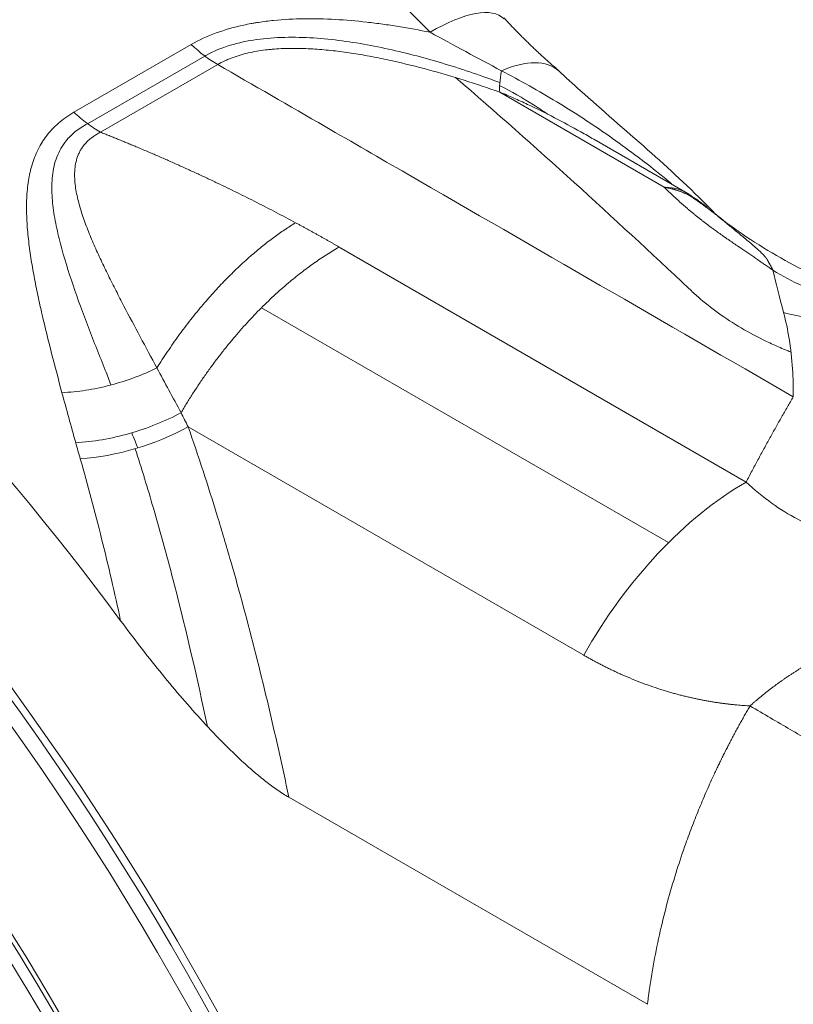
# Model space of a CAD drawing. Header units: millimetres. Extents: x 51337 to 61814, y -21781 to -12277.
# Tile 368 of 378: x 61742.5 to 61746.13, y -21425.54 to -21420.92. Entities that reach past the tile are written whole.
import ezdxf

# ---------------------------------------------------------------- set-up
doc = ezdxf.new("R2010")
doc.units = ezdxf.units.MM
doc.header["$LTSCALE"] = 0.3175
doc.layers.add('1轮廓实线层', color=7, linetype='Continuous', lineweight=18)

# ---------------------------------------------------------------- blocks, each defined once
blk = doc.blocks.new('MR12-2010-Z')
at = {"layer": '1轮廓实线层'}
for p, q in [((64073.8909, -21455.1362), (64074.4409, -21454.8186)), ((64074.5051, -21454.8723), (64073.955, -21455.1899)), ((64074.5658, -21454.9123), (64074.0157, -21455.2299)), ((64076.6608, -21455.4876), (64075.8887, -21455.0418)), ((64076.768, -21455.5157), (64076.3306, -21455.2632)), ((64075.1353, -21455.7687), (64077.0449, -21456.8712)), ((64076.6809, -21457.1557), (64074.7714, -21456.0532)), ((64074.4267, -21456.6121), (64076.283, -21457.6838)), ((64074.8995, -21458.3506), (64076.5817, -21459.3218))]:
    blk.add_line(p, q, dxfattribs=at)
for centre, major_axis, ratio, start_param, end_param in [((64073.5453, -21459.5896), (3.9375, -6.82), 0.57735, 1.98556, 3.136282), ((64075.3702, -21455.2207), (0.5371, 0.5235), 0.329027, 0.000369, 0.912978), ((64074.5658, -21454.4224), (-0.3, 0.5196), 0.577345, 2.057601, 2.356191), ((64075.6649, -21455.5009), (0.4976, 0.5611), 0.408169, 6.279228, 6.986459), ((64076.0815, -21454.4941), (0.1824, 0.5716), 0.113219, 2.505305, 2.88534), ((64070.9997, -21461.0593), (-3.9375, 6.82), 0.57735, 4.905121, 5.313255), ((64076.468, -21456.0353), (0.3, 0.5196), 0.57735, 6.188574, 6.596722), ((64070.2573, -21461.4879), (4.125, -7.1447), 0.57735, 1.029185, 2.165384), ((64070.1955, -21461.5236), (-4.125, 7.1447), 0.57735, 4.170778, 5.306976), ((64070.3634, -21461.4267), (-4.05, 7.0148), 0.57735, 4.170778, 5.306976), ((64069.438, -21461.9609), (-4.35, 7.5344), 0.57735, 4.167846, 5.308353), ((64069.5591, -21461.891), (4.275, -7.4045), 0.57735, 1.023327, 2.170176), ((64069.2409, -21462.0748), (4.35, -7.5344), 0.57735, 1.006169, 2.182433), ((64069.727, -21461.7941), (4.125, -7.1447), 0.57735, 1.096305, 2.045321), ((64074.122, -21456.4473), (-0.5717, -0.1822), 0.453995, 1.07126, 1.982951), ((64077.0449, -21458.0959), (0.75, 1.299), 0.57735, 0.785398, 1.586867)]:
    blk.add_ellipse(centre, major_axis=major_axis, ratio=ratio, start_param=start_param, end_param=end_param, dxfattribs=at)
for points, degree, knots in [([(64074.4409, -21454.8186), (64074.4776, -21454.7974), (64074.5167, -21454.7794), (64074.5993, -21454.7491), (64074.6427, -21454.7368), (64074.6993, -21454.7247), (64074.7108, -21454.7224), (64074.7282, -21454.7193), (64074.734, -21454.7182), (64074.7456, -21454.7163), (64074.7748, -21454.7116), (64074.8043, -21454.7079), (64074.8753, -21454.7008), (64074.9232, -21454.6983), (64075.0198, -21454.697), (64075.0685, -21454.6982), (64075.1664, -21454.7036), (64075.2157, -21454.7079), (64075.2775, -21454.7148), (64075.2899, -21454.7163), (64075.3147, -21454.7194), (64075.3272, -21454.721), (64075.3644, -21454.7261), (64075.3892, -21454.7298), (64075.4635, -21454.7417), (64075.513, -21454.7508), (64075.5623, -21454.7608)], 3, [0, 0, 0, 0, 0.125, 0.125, 0.25, 0.25, 0.28125, 0.28125, 0.296875, 0.296875, 0.3125, 0.375, 0.375, 0.5, 0.5, 0.625, 0.625, 0.75, 0.75, 0.78125, 0.78125, 0.8125, 0.8125, 0.875, 0.875, 1, 1, 1, 1]), ([(64075.8893, -21454.9972), (64075.8642, -21454.9878), (64075.839, -21454.9786), (64075.7264, -21454.9388), (64075.6381, -21454.9105), (64075.4612, -21454.8611), (64075.3725, -21454.8398), (64075.1942, -21454.8061), (64075.1048, -21454.7936), (64074.9252, -21454.782), (64074.8339, -21454.7831), (64074.7057, -21454.8011), (64074.6639, -21454.8099), (64074.5844, -21454.8342), (64074.5474, -21454.8493), (64074.5106, -21454.8692), (64074.5079, -21454.8708), (64074.5051, -21454.8723)], 3, [0, 0, 0, 0, 0.054333, 0.054333, 0.241928, 0.241928, 0.429522, 0.429522, 0.617116, 0.617116, 0.804711, 0.804711, 0.898508, 0.898508, 0.992305, 0.992305, 1, 1, 1, 1]), ([(64075.8963, -21454.9416), (64075.8407, -21454.9117), (64075.785, -21454.8818), (64075.6735, -21454.8217), (64075.6178, -21454.7915), (64075.5623, -21454.7608)], 3, [0, 0, 0, 0, 0.5, 0.5, 1, 1, 1, 1]), ([(64075.8887, -21455.0418), (64075.8335, -21455.0224), (64075.7781, -21455.0039), (64075.6668, -21454.9689), (64075.6109, -21454.9525), (64075.4984, -21454.9219), (64075.4418, -21454.9078), (64075.3706, -21454.892), (64075.3563, -21454.8889), (64075.3278, -21454.883), (64075.3135, -21454.8801), (64075.2707, -21454.8718), (64075.2421, -21454.8668), (64075.1851, -21454.8576), (64075.1566, -21454.8536), (64075.0997, -21454.8466), (64075.0713, -21454.8437), (64075.0146, -21454.8392), (64074.9863, -21454.8376), (64074.9297, -21454.8361), (64074.9015, -21454.8362), (64074.8594, -21454.8378), (64074.8453, -21454.8386), (64074.8243, -21454.8403), (64074.8173, -21454.8409), (64074.8033, -21454.8423), (64074.7964, -21454.8431), (64074.7618, -21454.8473), (64074.735, -21454.8519), (64074.6829, -21454.8639), (64074.6578, -21454.8714), (64074.6277, -21454.8827), (64074.6217, -21454.8851), (64074.61, -21454.89), (64074.5927, -21454.8977), (64074.5763, -21454.9063), (64074.5658, -21454.9123)], 3, [0, 0, 0, 0, 0.125, 0.125, 0.25, 0.25, 0.375, 0.375, 0.40625, 0.40625, 0.4375, 0.4375, 0.5, 0.5, 0.5625, 0.5625, 0.625, 0.625, 0.6875, 0.6875, 0.75, 0.75, 0.78125, 0.78125, 0.796875, 0.796875, 0.8125, 0.8125, 0.875, 0.875, 0.9375, 0.9375, 0.953125, 0.953125, 0.96875, 1, 1, 1, 1]), ([(64077.2553, -21456.2619), (64077.2492, -21456.2595), (64077.2432, -21456.257), (64077.2262, -21456.2499), (64077.2152, -21456.2453), (64077.1827, -21456.231), (64077.1615, -21456.2213), (64077.0578, -21456.1714), (64076.9824, -21456.1273), (64076.8813, -21456.0546), (64076.8495, -21456.0292), (64076.8047, -21455.9898), (64076.7905, -21455.9764), (64076.4208, -21455.6299), (64076.0605, -21455.2986), (64075.6819, -21454.9739)], 3, [0, 0, 0, 0, 0.008094, 0.008094, 0.022937, 0.022937, 0.052624, 0.052624, 0.171371, 0.171371, 0.230745, 0.230745, 0.260432, 0.260432, 1, 1, 1, 1]), ([(64076.6952, -21455.4716), (64076.6767, -21455.4563), (64076.6199, -21455.4098), (64076.5621, -21455.3649), (64076.4834, -21455.3059), (64076.4436, -21455.277), (64076.3631, -21455.2206), (64076.3224, -21455.193), (64076.2399, -21455.1391), (64076.1982, -21455.1129), (64076.1138, -21455.0616), (64076.0711, -21455.0367), (64075.9846, -21454.9881), (64075.9407, -21454.9645), (64075.8963, -21454.9416)], 3, [0, 0, 0, 0, 0.07518, 0.229317, 0.229317, 0.383453, 0.383453, 0.53759, 0.53759, 0.691727, 0.691727, 0.845863, 0.845863, 1, 1, 1, 1]), ([(64076.9031, -21455.6163), (64076.8944, -21455.6072), (64076.7901, -21455.4991), (64076.5757, -21455.3025), (64076.3346, -21455.0972), (64076.198, -21454.9718), (64076.164, -21454.9405)], 3, [0, 0, 0, 0, 0.036328, 0.433488, 0.858682, 1, 1, 1, 1]), ([(64076.1158, -21455.1466), (64076.093, -21455.131), (64076.0699, -21455.1158), (64075.9957, -21455.069), (64075.9432, -21455.0388), (64075.8893, -21455.0114), (64075.8888, -21455.0111), (64075.8884, -21455.0109)], 3, [0, 0, 0, 0, 0.314634, 0.314634, 0.994458, 0.994458, 1, 1, 1, 1]), ([(64076.3307, -21455.2632), (64076.3102, -21455.2514), (64076.2896, -21455.2397), (64076.2282, -21455.2054), (64076.187, -21455.1833), (64076.1037, -21455.1402), (64076.0616, -21455.1193), (64075.9976, -21455.0892), (64075.9761, -21455.0794), (64075.9327, -21455.0602), (64075.9108, -21455.0509), (64075.8887, -21455.0418)], 3, [0, 0, 0, 0, 0.144598, 0.144598, 0.429732, 0.429732, 0.714866, 0.714866, 0.857433, 0.857433, 1, 1, 1, 1]), ([(64073.8348, -21456.452), (64073.8181, -21456.3901), (64073.8018, -21456.3286), (64073.7706, -21456.2066), (64073.7556, -21456.1462), (64073.7349, -21456.0562), (64073.7282, -21456.0263), (64073.7156, -21455.9668), (64073.7097, -21455.9372), (64073.6986, -21455.8781), (64073.6936, -21455.8487), (64073.6845, -21455.7901), (64073.6806, -21455.761), (64073.6742, -21455.7028), (64073.6717, -21455.674), (64073.6687, -21455.6168), (64073.6681, -21455.5886), (64073.6694, -21455.5326), (64073.6713, -21455.505), (64073.6765, -21455.464), (64073.6786, -21455.4504), (64073.6825, -21455.4302), (64073.6839, -21455.4235), (64073.687, -21455.4101), (64073.6887, -21455.4035), (64073.6976, -21455.3704), (64073.7067, -21455.3448), (64073.724, -21455.3079), (64073.7304, -21455.2958), (64073.741, -21455.2781), (64073.7465, -21455.2694), (64073.7524, -21455.2608), (64073.7564, -21455.2551), (64073.7585, -21455.2523), (64073.7774, -21455.2271), (64073.7966, -21455.2065), (64073.84, -21455.1687), (64073.8642, -21455.1516), (64073.8909, -21455.1362)], 3, [0, 0, 0, 0, 0.125, 0.125, 0.25, 0.25, 0.3125, 0.3125, 0.375, 0.375, 0.4375, 0.4375, 0.5, 0.5, 0.5625, 0.5625, 0.625, 0.625, 0.6875, 0.6875, 0.71875, 0.71875, 0.734375, 0.734375, 0.75, 0.75, 0.8125, 0.8125, 0.84375, 0.84375, 0.859375, 0.867187, 0.867187, 0.875, 0.875, 0.9375, 0.9375, 1, 1, 1, 1]), ([(64074.0157, -21455.2299), (64073.9946, -21455.2177), (64073.9735, -21455.2037), (64073.9317, -21455.1724), (64073.9111, -21455.155), (64073.8909, -21455.1362)], 3, [0, 0, 0, 0, 0.5, 0.5, 1, 1, 1, 1]), ([(64073.9549, -21455.1898), (64073.9347, -21455.2014), (64073.9149, -21455.2133), (64073.8724, -21455.2473), (64073.8514, -21455.271), (64073.8195, -21455.322), (64073.8082, -21455.3495), (64073.7929, -21455.4078), (64073.789, -21455.438), (64073.7865, -21455.4991), (64073.7879, -21455.5302), (64073.7942, -21455.5932), (64073.7992, -21455.6252), (64073.8118, -21455.6892), (64073.8193, -21455.7213), (64073.8445, -21455.8179), (64073.8648, -21455.8827), (64073.9094, -21456.0136), (64073.9336, -21456.0796), (64073.9718, -21456.1793), (64073.9848, -21456.2127), (64074.0112, -21456.2796), (64074.0249, -21456.3131), (64074.0472, -21456.3698), (64074.056, -21456.3928), (64074.0646, -21456.4159)], 3, [0, 0, 0, 0, 0.052406, 0.052406, 0.127141, 0.127141, 0.201876, 0.201876, 0.27661, 0.27661, 0.351345, 0.351345, 0.42608, 0.42608, 0.500814, 0.500814, 0.650284, 0.650284, 0.799753, 0.799753, 0.874488, 0.874488, 0.949222, 0.949222, 1, 1, 1, 1]), ([(64074.0157, -21455.2299), (64074.0155, -21455.23), (64074.0153, -21455.2301), (64074.0149, -21455.2303), (64074.0143, -21455.2306), (64074.0129, -21455.2313), (64074.0102, -21455.2327), (64074.0048, -21455.2356), (64073.9944, -21455.2416), (64073.9747, -21455.2543), (64073.96, -21455.2668), (64073.9468, -21455.2802), (64073.9427, -21455.2848), (64073.9369, -21455.292), (64073.935, -21455.2945), (64073.9314, -21455.2994), (64073.9279, -21455.3044), (64073.9247, -21455.3096), (64073.9216, -21455.3148), (64073.9201, -21455.3174), (64073.916, -21455.3253), (64073.9135, -21455.3306), (64073.9068, -21455.3468), (64073.9033, -21455.3578), (64073.8981, -21455.3802), (64073.8963, -21455.3916), (64073.8948, -21455.409), (64073.8943, -21455.4177), (64073.8941, -21455.4266), (64073.8941, -21455.4325), (64073.8941, -21455.4354), (64073.8944, -21455.4502), (64073.8953, -21455.4621), (64073.8979, -21455.4858), (64073.8997, -21455.4976), (64073.904, -21455.5213), (64073.9066, -21455.5331), (64073.9151, -21455.5686), (64073.9221, -21455.5924), (64073.9378, -21455.6399), (64073.9465, -21455.6637), (64073.9605, -21455.6995), (64073.9654, -21455.7114), (64073.9753, -21455.7353), (64073.9804, -21455.7472), (64073.996, -21455.7829), (64074.0069, -21455.8068), (64074.0293, -21455.8544), (64074.0408, -21455.8782), (64074.0643, -21455.926), (64074.0763, -21455.9498), (64074.1007, -21455.9977), (64074.1131, -21456.0216), (64074.1506, -21456.0936), (64074.1762, -21456.1417), (64074.228, -21456.2385), (64074.2541, -21456.2871), (64074.2804, -21456.3359)], 3, [0, 0, 0, 0, 0.000488, 0.000488, 0.000977, 0.001953, 0.003906, 0.007812, 0.015625, 0.03125, 0.0625, 0.0625, 0.078125, 0.078125, 0.085938, 0.085938, 0.09375, 0.101563, 0.101563, 0.109375, 0.109375, 0.125, 0.125, 0.15625, 0.15625, 0.1875, 0.1875, 0.203125, 0.210938, 0.210938, 0.21875, 0.21875, 0.25, 0.25, 0.28125, 0.28125, 0.3125, 0.3125, 0.375, 0.375, 0.4375, 0.4375, 0.46875, 0.46875, 0.5, 0.5, 0.5625, 0.5625, 0.625, 0.625, 0.6875, 0.6875, 0.75, 0.75, 0.875, 0.875, 1, 1, 1, 1]), ([(64074.0157, -21455.2299), (64074.0925, -21455.2603), (64074.1686, -21455.292), (64074.563, -21455.4565), (64074.9306, -21455.6545)], 2, [0, 0, 0, 0.157674, 0.157674, 1, 1, 1]), ([(64076.6608, -21455.4876), (64076.6622, -21455.4879), (64076.6648, -21455.4883), (64076.6689, -21455.4891), (64076.673, -21455.4899), (64076.6771, -21455.4908), (64076.6813, -21455.4917), (64076.6855, -21455.4927), (64076.6898, -21455.4937), (64076.6942, -21455.4948), (64076.6986, -21455.4959), (64076.703, -21455.4971), (64076.7075, -21455.4984), (64076.712, -21455.4997), (64076.7165, -21455.5012), (64076.7211, -21455.5026), (64076.7258, -21455.5042), (64076.7304, -21455.5058), (64076.7352, -21455.5075), (64076.7399, -21455.5093), (64076.7447, -21455.5111), (64076.7495, -21455.5131), (64076.7544, -21455.5151), (64076.7592, -21455.5172), (64076.7641, -21455.5194), (64076.7681, -21455.5213), (64076.7713, -21455.5228), (64076.7737, -21455.5239), (64076.7763, -21455.5252), (64076.7791, -21455.5266), (64076.7814, -21455.5278), (64076.7827, -21455.5285), (64076.783, -21455.5286)], 3, [0, 0, 0, 0, 0.030707, 0.06191, 0.093611, 0.125813, 0.158518, 0.191726, 0.225442, 0.259665, 0.294399, 0.329644, 0.365403, 0.401677, 0.438468, 0.475777, 0.513605, 0.551954, 0.590825, 0.630218, 0.670136, 0.710578, 0.751545, 0.793038, 0.835058, 0.877604, 0.896496, 0.917353, 0.94018, 0.964982, 0.991763, 1, 1, 1, 1]), ([(64076.6608, -21455.4876), (64076.6618, -21455.4886), (64076.6639, -21455.4907), (64076.6669, -21455.4938), (64076.6701, -21455.4969), (64076.6732, -21455.5001), (64076.6764, -21455.5032), (64076.6795, -21455.5063), (64076.6828, -21455.5095), (64076.686, -21455.5126), (64076.6893, -21455.5158), (64076.6926, -21455.519), (64076.6959, -21455.5221), (64076.6992, -21455.5253), (64076.7026, -21455.5285), (64076.706, -21455.5317), (64076.7094, -21455.5349), (64076.7129, -21455.5381), (64076.7164, -21455.5413), (64076.7199, -21455.5446), (64076.7234, -21455.5478), (64076.727, -21455.551), (64076.7306, -21455.5542), (64076.7342, -21455.5575), (64076.7378, -21455.5607), (64076.7415, -21455.564), (64076.7452, -21455.5673), (64076.7489, -21455.5705), (64076.7527, -21455.5738), (64076.7564, -21455.5771), (64076.7602, -21455.5803), (64076.764, -21455.5836), (64076.7679, -21455.5869), (64076.7718, -21455.5902), (64076.7757, -21455.5935), (64076.7796, -21455.5968), (64076.7835, -21455.6001), (64076.7875, -21455.6034), (64076.7915, -21455.6067), (64076.7955, -21455.61), (64076.7996, -21455.6133), (64076.8037, -21455.6167), (64076.8078, -21455.62), (64076.8119, -21455.6233), (64076.816, -21455.6266), (64076.8202, -21455.63), (64076.8244, -21455.6333), (64076.8286, -21455.6367), (64076.8329, -21455.64), (64076.8371, -21455.6433), (64076.8414, -21455.6467), (64076.8458, -21455.65), (64076.8501, -21455.6534), (64076.8545, -21455.6567), (64076.8589, -21455.6601), (64076.8633, -21455.6635), (64076.8677, -21455.6668), (64076.8722, -21455.6702), (64076.8767, -21455.6735), (64076.8846, -21455.6794), (64076.8973, -21455.6888), (64076.916, -21455.7023), (64076.9343, -21455.7153), (64076.9517, -21455.7274), (64076.9682, -21455.7389), (64076.988, -21455.7524), (64077.0071, -21455.7654), (64077.0227, -21455.7759), (64077.0337, -21455.7833), (64077.0431, -21455.7895), (64077.0525, -21455.7958), (64077.0618, -21455.8021), (64077.071, -21455.8084), (64077.0802, -21455.8147), (64077.0892, -21455.821), (64077.0974, -21455.8269), (64077.1051, -21455.8324), (64077.1122, -21455.8374), (64077.1194, -21455.8425), (64077.1266, -21455.8475), (64077.1345, -21455.853), (64077.143, -21455.8589), (64077.1507, -21455.8642), (64077.1554, -21455.8674), (64077.157, -21455.8685), (64077.1572, -21455.8686), (64077.1576, -21455.8688), (64077.1582, -21455.8693), (64077.1596, -21455.8702), (64077.1608, -21455.871), (64077.1616, -21455.8715), (64077.1616, -21455.8716), (64077.1617, -21455.8716), (64077.1617, -21455.8716), (64077.1619, -21455.8718), (64077.1622, -21455.872), (64077.1629, -21455.8724), (64077.164, -21455.8731), (64077.1652, -21455.8739), (64077.1664, -21455.8748), (64077.1675, -21455.8755), (64077.1685, -21455.8762), (64077.1692, -21455.8767), (64077.1697, -21455.877), (64077.17, -21455.8772), (64077.1703, -21455.8774), (64077.1704, -21455.8775), (64077.1705, -21455.8776), (64077.1706, -21455.8777), (64077.1707, -21455.8778), (64077.1708, -21455.8778), (64077.1708, -21455.8778), (64077.1708, -21455.8778)], 3, [0, 0, 0, 0, 0.00882, 0.017629, 0.026426, 0.035212, 0.043987, 0.05275, 0.061504, 0.070247, 0.078979, 0.087702, 0.096415, 0.105118, 0.113812, 0.122496, 0.131172, 0.139839, 0.148497, 0.157147, 0.165789, 0.174422, 0.183048, 0.191667, 0.200278, 0.208881, 0.217478, 0.226068, 0.234651, 0.243228, 0.251798, 0.260363, 0.268921, 0.277474, 0.286021, 0.294562, 0.303099, 0.31163, 0.320156, 0.328678, 0.337195, 0.345708, 0.354216, 0.362721, 0.371221, 0.379718, 0.388211, 0.396701, 0.405187, 0.413671, 0.422151, 0.430628, 0.439103, 0.447575, 0.456045, 0.464513, 0.472978, 0.481442, 0.489903, 0.498363, 0.525657, 0.560799, 0.600013, 0.623406, 0.651883, 0.686133, 0.72477, 0.748907, 0.764585, 0.780262, 0.795941, 0.811622, 0.827308, 0.843003, 0.858715, 0.874449, 0.887014, 0.899574, 0.912128, 0.924677, 0.937222, 0.952915, 0.9686, 0.976445, 0.97669, 0.976935, 0.977425, 0.978406, 0.980367, 0.984289, 0.984351, 0.984381, 0.984412, 0.984534, 0.98478, 0.98527, 0.986251, 0.988212, 0.990399, 0.992133, 0.994421, 0.99605, 0.997187, 0.998007, 0.998573, 0.998985, 0.999273, 0.99952, 0.999712, 0.99985, 0.999945, 1, 1, 1, 1]), ([(64076.783, -21455.5286), (64076.7838, -21455.529), (64076.7857, -21455.53), (64076.7888, -21455.5317), (64076.7925, -21455.5337), (64076.7963, -21455.5359), (64076.8004, -21455.5382), (64076.8046, -21455.5407), (64076.809, -21455.5434), (64076.8136, -21455.5463), (64076.8183, -21455.5494), (64076.8233, -21455.5527), (64076.8283, -21455.5562), (64076.8336, -21455.56), (64076.839, -21455.564), (64076.8445, -21455.5682), (64076.8501, -21455.5727), (64076.8558, -21455.5775), (64076.8597, -21455.5808), (64076.8616, -21455.5825)], 3, [0, 0, 0, 0, 0.027186, 0.067915, 0.111288, 0.157313, 0.205998, 0.25735, 0.311378, 0.368088, 0.427486, 0.489578, 0.554371, 0.621868, 0.692072, 0.764988, 0.840614, 0.918952, 1, 1, 1, 1]), ([(64079.0375, -21455.6333), (64078.9204, -21455.7045), (64078.7034, -21455.8152), (64078.3843, -21455.9372), (64078.1283, -21455.9945), (64077.8929, -21456.014), (64077.6525, -21455.9954), (64077.446, -21455.9366), (64077.2813, -21455.8631), (64077.1159, -21455.7682), (64076.9783, -21455.6759), (64076.9097, -21455.6215), (64076.8839, -21455.599)], 3, [0, 0, 0, 0, 0.159293, 0.28278, 0.378931, 0.459062, 0.553583, 0.672487, 0.7432, 0.83025, 0.926391, 1, 1, 1, 1]), ([(64076.8978, -21455.6123), (64076.8981, -21455.6125), (64076.8994, -21455.6136), (64076.9018, -21455.6156), (64076.9051, -21455.6183), (64076.9084, -21455.621), (64076.9117, -21455.6237), (64076.9151, -21455.6264), (64076.9184, -21455.6292), (64076.9218, -21455.6319), (64076.9252, -21455.6347), (64076.9287, -21455.6375), (64076.9321, -21455.6403), (64076.9416, -21455.6481), (64076.9572, -21455.6608), (64076.979, -21455.6786), (64077.0007, -21455.6962), (64077.0237, -21455.7151), (64077.0476, -21455.735), (64077.072, -21455.7556), (64077.094, -21455.7748), (64077.1101, -21455.7897), (64077.1209, -21455.8004), (64077.1276, -21455.8073), (64077.1319, -21455.8121), (64077.1342, -21455.8147), (64077.1348, -21455.8155), (64077.1354, -21455.8162), (64077.1361, -21455.817), (64077.1368, -21455.8178), (64077.1374, -21455.8187), (64077.1381, -21455.8196), (64077.1388, -21455.8205), (64077.1396, -21455.8214), (64077.1403, -21455.8223), (64077.1411, -21455.8233), (64077.1416, -21455.824), (64077.142, -21455.8245), (64077.1422, -21455.8247), (64077.1424, -21455.825), (64077.1426, -21455.8254), (64077.1429, -21455.8258), (64077.1432, -21455.8262), (64077.1434, -21455.8267), (64077.1437, -21455.8273), (64077.1441, -21455.828), (64077.1445, -21455.8287), (64077.1449, -21455.8294), (64077.1453, -21455.8303), (64077.1458, -21455.8312), (64077.1464, -21455.8322), (64077.147, -21455.8332), (64077.1479, -21455.835), (64077.1493, -21455.8374), (64077.151, -21455.8405), (64077.1526, -21455.8435), (64077.1542, -21455.8464), (64077.1557, -21455.8492), (64077.1572, -21455.8518), (64077.1586, -21455.8544), (64077.1599, -21455.8568), (64077.1612, -21455.8592), (64077.1623, -21455.8614), (64077.1634, -21455.8634), (64077.1645, -21455.8654), (64077.1654, -21455.8672), (64077.1663, -21455.8689), (64077.1671, -21455.8704), (64077.1679, -21455.8718), (64077.1685, -21455.8731), (64077.1691, -21455.8742), (64077.1696, -21455.8751), (64077.17, -21455.876), (64077.1703, -21455.8766), (64077.1706, -21455.8772), (64077.1707, -21455.8776), (64077.1708, -21455.8778), (64077.1708, -21455.8778)], 3, [0, 0, 0, 0, 0.003119, 0.015586, 0.028046, 0.040499, 0.052945, 0.065384, 0.077816, 0.090241, 0.102659, 0.11507, 0.127474, 0.139871, 0.21637, 0.289609, 0.359708, 0.426763, 0.508049, 0.582944, 0.651499, 0.713755, 0.738931, 0.76284, 0.785491, 0.787952, 0.790508, 0.793158, 0.795903, 0.798742, 0.801676, 0.804705, 0.807828, 0.811046, 0.814358, 0.817764, 0.821265, 0.821787, 0.822535, 0.823509, 0.82471, 0.826141, 0.827808, 0.829706, 0.831832, 0.834185, 0.836766, 0.839574, 0.842611, 0.845875, 0.849366, 0.853086, 0.857034, 0.868199, 0.878912, 0.889174, 0.898984, 0.908341, 0.917246, 0.925699, 0.933698, 0.941244, 0.948337, 0.954976, 0.961162, 0.966894, 0.972172, 0.976997, 0.981367, 0.985284, 0.988747, 0.991756, 0.994312, 0.996414, 0.998062, 0.999257, 1, 1, 1, 1]), ([(64077.2208, -21456.0765), (64077.2999, -21456.0958), (64077.3816, -21456.1116), (64077.5488, -21456.1346), (64077.6343, -21456.1419), (64077.7644, -21456.1457), (64077.8517, -21456.1457), (64077.9397, -21456.1408), (64078.0277, -21456.1332), (64078.0718, -21456.1281), (64078.1598, -21456.1153), (64078.2037, -21456.1075), (64078.2911, -21456.0892), (64078.3346, -21456.0787), (64078.4209, -21456.055), (64078.4636, -21456.0417), (64078.5482, -21456.0125), (64078.5899, -21455.9966), (64078.6722, -21455.962), (64078.7127, -21455.9434), (64078.7922, -21455.9036), (64078.8312, -21455.8824), (64078.9073, -21455.8376), (64078.9445, -21455.814), (64079.0169, -21455.7645), (64079.0521, -21455.7386), (64079.1204, -21455.6846), (64079.1534, -21455.6566), (64079.1852, -21455.6277)], 3, [0, 0, 0, 0, 0.125, 0.125, 0.25, 0.25, 0.3125, 0.375, 0.375, 0.4375, 0.4375, 0.5, 0.5, 0.5625, 0.5625, 0.625, 0.625, 0.6875, 0.6875, 0.75, 0.75, 0.8125, 0.8125, 0.875, 0.875, 0.9375, 0.9375, 1, 1, 1, 1]), ([(64077.1708, -21455.8778), (64077.2152, -21455.9049), (64077.2615, -21455.9295), (64077.3581, -21455.9731), (64077.4083, -21455.9921), (64077.4737, -21456.0117), (64077.4869, -21456.0155), (64077.5135, -21456.0225), (64077.5404, -21456.0291), (64077.5675, -21456.0348), (64077.5948, -21456.04), (64077.6085, -21456.0424), (64077.6497, -21456.0489), (64077.6774, -21456.0523), (64077.7333, -21456.0572), (64077.7615, -21456.0588), (64077.8468, -21456.0607), (64077.9045, -21456.0582), (64077.9778, -21456.0506), (64077.9926, -21456.0489), (64078.0221, -21456.0449), (64078.037, -21456.0427), (64078.0816, -21456.0354), (64078.1116, -21456.0296), (64078.2009, -21456.01), (64078.2602, -21455.9936), (64078.3491, -21455.9649), (64078.3786, -21455.9546), (64078.4378, -21455.9328), (64078.4968, -21455.9096), (64078.5559, -21455.8841), (64078.6149, -21455.8574), (64078.6444, -21455.8436), (64078.7032, -21455.815), (64078.7472, -21455.7929), (64078.7907, -21455.7701), (64078.8197, -21455.7548), (64078.8341, -21455.7471), (64078.8921, -21455.7156), (64078.9354, -21455.6914), (64078.9783, -21455.6671)], 3, [0, 0, 0, 0, 0.092926, 0.092926, 0.185852, 0.185852, 0.209084, 0.209084, 0.232315, 0.255547, 0.255547, 0.278778, 0.278778, 0.325241, 0.325241, 0.371704, 0.371704, 0.46463, 0.46463, 0.487862, 0.487862, 0.511093, 0.511093, 0.557556, 0.557556, 0.650482, 0.650482, 0.696945, 0.696945, 0.743408, 0.789871, 0.789871, 0.836334, 0.836334, 0.882797, 0.906029, 0.906029, 0.92926, 0.92926, 1, 1, 1, 1]), ([(64077.2208, -21456.0765), (64077.2311, -21456.1162), (64077.249, -21456.2011), (64077.2639, -21456.333), (64077.2665, -21456.4266), (64077.2661, -21456.4714)], 3, [0, 0, 0, 0, 0.334146, 0.690302, 1, 1, 1, 1]), ([(64078.8376, -21456.2559), (64078.8077, -21456.2955), (64078.7265, -21456.4008), (64078.5958, -21456.559), (64078.4479, -21456.7176), (64078.3105, -21456.8445), (64078.1836, -21456.9426), (64078.0659, -21457.0163), (64077.9552, -21457.07), (64077.8481, -21457.1071), (64077.7415, -21457.1293), (64077.6327, -21457.1365), (64077.52, -21457.1269), (64077.4029, -21457.098), (64077.2829, -21457.0472), (64077.1612, -21456.9723), (64077.0836, -21456.9077), (64077.0449, -21456.8712)], 3, [0, 0, 0, 0, 0.055313, 0.148424, 0.231203, 0.304541, 0.369803, 0.428581, 0.483167, 0.535985, 0.589183, 0.644667, 0.704257, 0.7693, 0.840151, 0.916487, 1, 1, 1, 1]), ([(64074.2804, -21456.3359), (64074.2463, -21456.3527), (64074.2104, -21456.368), (64074.1367, -21456.3951), (64074.0989, -21456.407), (64074.0226, -21456.4269), (64073.9842, -21456.4349), (64073.9084, -21456.4466), (64073.871, -21456.4504), (64073.8348, -21456.452)], 3, [0, 0, 0, 0, 0.25, 0.25, 0.5, 0.5, 0.75, 0.75, 1, 1, 1, 1]), ([(64074.3936, -21456.5462), (64074.3569, -21456.5659), (64074.3177, -21456.5841), (64074.2364, -21456.6167), (64074.1943, -21456.6311), (64074.1092, -21456.6553), (64074.0662, -21456.6652), (64073.9814, -21456.6799), (64073.9396, -21456.6848), (64073.8994, -21456.687)], 3, [0, 0, 0, 0, 0.25, 0.25, 0.5, 0.5, 0.75, 0.75, 1, 1, 1, 1]), ([(64074.1623, -21456.6402), (64074.1679, -21456.6541), (64074.1735, -21456.6681), (64074.183, -21456.6917), (64074.187, -21456.7014), (64074.1909, -21456.7111)], 3, [0, 0, 0, 0, 0.590468, 0.590468, 1, 1, 1, 1]), ([(64074.4267, -21456.6121), (64074.4748, -21456.7493), (64074.5203, -21456.8886), (64074.5744, -21457.0654), (64074.5851, -21457.1009), (64074.6062, -21457.1721), (64074.6166, -21457.2078), (64074.6475, -21457.3153), (64074.6675, -21457.3874), (64074.7261, -21457.6049), (64074.7632, -21457.7517), (64074.8338, -21458.0486), (64074.8674, -21458.1987), (64074.8995, -21458.3506)], 3, [0, 0, 0, 0, 0.25, 0.25, 0.3125, 0.3125, 0.375, 0.375, 0.5, 0.5, 0.75, 0.75, 1, 1, 1, 1]), ([(64074.1785, -21456.7148), (64074.2081, -21456.8068), (64074.2365, -21456.9), (64074.2984, -21457.1128), (64074.3313, -21457.2333), (64074.4189, -21457.573), (64074.47, -21457.7939), (64074.517, -21458.0178)], 3, [0, 0, 0, 0, 0.221807, 0.221807, 0.500992, 0.500992, 1, 1, 1, 1]), ([(64077.0629, -21457.922), (64077.0647, -21457.9203), (64077.0684, -21457.917), (64077.0739, -21457.912), (64077.0795, -21457.9071), (64077.0851, -21457.9023), (64077.0907, -21457.8974), (64077.0964, -21457.8926), (64077.102, -21457.8878), (64077.1077, -21457.8831), (64077.1134, -21457.8784), (64077.1191, -21457.8737), (64077.1249, -21457.869), (64077.1306, -21457.8644), (64077.1364, -21457.8598), (64077.1422, -21457.8552), (64077.148, -21457.8507), (64077.1538, -21457.8462), (64077.1597, -21457.8417), (64077.1656, -21457.8373), (64077.1715, -21457.8328), (64077.1774, -21457.8284), (64077.1833, -21457.8241), (64077.1892, -21457.8197), (64077.1952, -21457.8154), (64077.2012, -21457.8111), (64077.2072, -21457.8068), (64077.2132, -21457.8026), (64077.2192, -21457.7984), (64077.2253, -21457.7942), (64077.2313, -21457.79), (64077.2374, -21457.7859), (64077.2435, -21457.7818), (64077.2496, -21457.7777), (64077.2557, -21457.7736), (64077.2619, -21457.7695), (64077.268, -21457.7655), (64077.2742, -21457.7615), (64077.2804, -21457.7575), (64077.2866, -21457.7536), (64077.2928, -21457.7496), (64077.2991, -21457.7457), (64077.3053, -21457.7418), (64077.3116, -21457.7379), (64077.3179, -21457.734), (64077.3242, -21457.7302), (64077.3305, -21457.7263), (64077.3368, -21457.7225), (64077.3432, -21457.7187), (64077.3495, -21457.715), (64077.3559, -21457.7112), (64077.3623, -21457.7074), (64077.3687, -21457.7037), (64077.3751, -21457.7), (64077.3815, -21457.6963), (64077.388, -21457.6926), (64077.3944, -21457.6889), (64077.4009, -21457.6852), (64077.4074, -21457.6816), (64077.4139, -21457.6779), (64077.4204, -21457.6743), (64077.4269, -21457.6707), (64077.4335, -21457.6671), (64077.44, -21457.6635), (64077.4466, -21457.6599), (64077.4532, -21457.6563), (64077.4598, -21457.6527), (64077.4664, -21457.6491), (64077.4731, -21457.6456), (64077.4797, -21457.642), (64077.4864, -21457.6385), (64077.493, -21457.6349), (64077.4997, -21457.6314), (64077.5064, -21457.6278), (64077.5132, -21457.6243), (64077.5199, -21457.6208), (64077.5468, -21457.6067), (64077.5941, -21457.5823), (64077.6623, -21457.5474), (64077.7312, -21457.5121), (64077.8011, -21457.4757), (64077.8719, -21457.4379), (64077.9438, -21457.3981), (64078.0116, -21457.3588), (64078.0751, -21457.3204), (64078.134, -21457.2833), (64078.1931, -21457.2447), (64078.2579, -21457.2008), (64078.3283, -21457.1511), (64078.4043, -21457.0954), (64078.492, -21457.0289), (64078.5911, -21456.9511), (64078.6751, -21456.8837), (64078.7331, -21456.8368), (64078.7648, -21456.8111), (64078.7965, -21456.7855), (64078.828, -21456.76), (64078.8489, -21456.7432), (64078.8592, -21456.7349)], 3, [0, 0, 0, 0, 0.003456, 0.00691, 0.010362, 0.013811, 0.017258, 0.020703, 0.024146, 0.027587, 0.031027, 0.034464, 0.0379, 0.041335, 0.044768, 0.0482, 0.05163, 0.05506, 0.058488, 0.061916, 0.065343, 0.068769, 0.072194, 0.075619, 0.079044, 0.082469, 0.085893, 0.089317, 0.092742, 0.096166, 0.099591, 0.103017, 0.106442, 0.109869, 0.113296, 0.116724, 0.120153, 0.123583, 0.127015, 0.130447, 0.133881, 0.137317, 0.140754, 0.144193, 0.147633, 0.151076, 0.154521, 0.157968, 0.161418, 0.16487, 0.168325, 0.171782, 0.175243, 0.178706, 0.182172, 0.185642, 0.189115, 0.192592, 0.196072, 0.199556, 0.203044, 0.206536, 0.210032, 0.213532, 0.217037, 0.220546, 0.22406, 0.227578, 0.231101, 0.23463, 0.238163, 0.241701, 0.245245, 0.248794, 0.252349, 0.255909, 0.259475, 0.294984, 0.330814, 0.367078, 0.4039, 0.441401, 0.479702, 0.518926, 0.550818, 0.583027, 0.615615, 0.648636, 0.691286, 0.734493, 0.778346, 0.842521, 0.907335, 0.925974, 0.944611, 0.963246, 0.981882, 1, 1, 1, 1]), ([(64074.1102, -21457.5218), (64074.0962, -21457.457), (64074.0817, -21457.3925), (64074.0521, -21457.2643), (64074.0368, -21457.2006), (64073.9895, -21457.0107), (64073.9562, -21456.8857), (64073.9207, -21456.7624)], 3, [0, 0, 0, 0, 0.25, 0.25, 0.5, 0.5, 1, 1, 1, 1]), ([(64074.8995, -21458.3506), (64074.8812, -21458.34), (64074.8631, -21458.3284), (64074.8271, -21458.3036), (64074.8093, -21458.2904), (64074.7737, -21458.2626), (64074.7561, -21458.2482), (64074.7297, -21458.2256), (64074.7209, -21458.218), (64074.7034, -21458.2025), (64074.6946, -21458.1946), (64074.6685, -21458.1707), (64074.6512, -21458.1544), (64074.6171, -21458.1212), (64074.6002, -21458.1043), (64074.5498, -21458.0531), (64074.5168, -21458.0179), (64074.4516, -21457.9462), (64074.4194, -21457.9096), (64074.3558, -21457.8351), (64074.3243, -21457.7972), (64074.2621, -21457.7203), (64074.2313, -21457.6813), (64074.1703, -21457.6023), (64074.1401, -21457.5623), (64074.1102, -21457.5218)], 3, [0, 0, 0, 0, 0.0625, 0.0625, 0.125, 0.125, 0.1875, 0.1875, 0.21875, 0.21875, 0.25, 0.25, 0.3125, 0.3125, 0.375, 0.375, 0.5, 0.5, 0.625, 0.625, 0.75, 0.75, 0.875, 0.875, 1, 1, 1, 1]), ([(64076.283, -21457.6838), (64076.2856, -21457.6853), (64076.2907, -21457.6883), (64076.2985, -21457.6927), (64076.3063, -21457.6971), (64076.3141, -21457.7014), (64076.322, -21457.7058), (64076.3299, -21457.7101), (64076.3379, -21457.7144), (64076.3459, -21457.7187), (64076.354, -21457.7229), (64076.3621, -21457.7271), (64076.3703, -21457.7313), (64076.3785, -21457.7355), (64076.3867, -21457.7396), (64076.395, -21457.7438), (64076.4034, -21457.7478), (64076.4118, -21457.7519), (64076.4202, -21457.7559), (64076.4287, -21457.7599), (64076.4372, -21457.7639), (64076.4458, -21457.7678), (64076.4544, -21457.7717), (64076.4758, -21457.7812), (64076.5101, -21457.7959), (64076.5579, -21457.8147), (64076.6063, -21457.8322), (64076.6457, -21457.8451), (64076.6756, -21457.8541), (64076.6957, -21457.86), (64076.7155, -21457.8655), (64076.7351, -21457.8707), (64076.7545, -21457.8756), (64076.7737, -21457.8802), (64076.7927, -21457.8846), (64076.8114, -21457.8886), (64076.83, -21457.8924), (64076.8482, -21457.896), (64076.8663, -21457.8993), (64076.8841, -21457.9023), (64076.9017, -21457.9051), (64076.919, -21457.9077), (64076.936, -21457.91), (64076.9528, -21457.9122), (64076.9693, -21457.9141), (64076.9856, -21457.9159), (64077.0016, -21457.9174), (64077.0173, -21457.9188), (64077.0327, -21457.92), (64077.0479, -21457.9211), (64077.0579, -21457.9217), (64077.0629, -21457.922)], 3, [0, 0, 0, 0, 0.010924, 0.021883, 0.032876, 0.043903, 0.054964, 0.06606, 0.07719, 0.088355, 0.099554, 0.110788, 0.122056, 0.133359, 0.144697, 0.156069, 0.167476, 0.178917, 0.190393, 0.201905, 0.213451, 0.225032, 0.236648, 0.248299, 0.311074, 0.373946, 0.436922, 0.500007, 0.52577, 0.551172, 0.576211, 0.600888, 0.625202, 0.649153, 0.67274, 0.695962, 0.718817, 0.741306, 0.763428, 0.785181, 0.806566, 0.827582, 0.848227, 0.868503, 0.888408, 0.907942, 0.927103, 0.945891, 0.964303, 0.98234, 1, 1, 1, 1]), ([(64076.5817, -21459.3218), (64076.5822, -21459.3182), (64076.5831, -21459.3109), (64076.5845, -21459.3001), (64076.5859, -21459.2893), (64076.5873, -21459.2786), (64076.5888, -21459.2679), (64076.5969, -21459.21), (64076.614, -21459.107), (64076.6447, -21458.9619), (64076.6798, -21458.824), (64076.7185, -21458.6932), (64076.7566, -21458.58), (64076.7926, -21458.4828), (64076.8257, -21458.3998), (64076.86, -21458.3189), (64076.8873, -21458.2587), (64076.9063, -21458.2182), (64076.9167, -21458.1966), (64076.9271, -21458.175), (64076.9377, -21458.1536), (64076.9484, -21458.1322), (64076.9593, -21458.1108), (64076.9703, -21458.0896), (64076.9814, -21458.0684), (64076.9927, -21458.0472), (64077.004, -21458.0262), (64077.0155, -21458.0052), (64077.0272, -21457.9843), (64077.0389, -21457.9634), (64077.0508, -21457.9426), (64077.0589, -21457.9289), (64077.0629, -21457.922)], 3, [0, 0, 0, 0, 0.007408, 0.014778, 0.02211, 0.029405, 0.036661, 0.04388, 0.147687, 0.247281, 0.34278, 0.434291, 0.52191, 0.582846, 0.642736, 0.7016, 0.759461, 0.775511, 0.791558, 0.807601, 0.823642, 0.83968, 0.855716, 0.87175, 0.887783, 0.903815, 0.919846, 0.935876, 0.951907, 0.967938, 0.983968, 1, 1, 1, 1]), ([(64077.0629, -21457.922), (64077.0954, -21457.941), (64077.1275, -21457.9597), (64077.1905, -21457.9965), (64077.2214, -21458.0146), (64077.282, -21458.05), (64077.3115, -21458.0673), (64077.3691, -21458.1009), (64077.397, -21458.1173), (64077.4511, -21458.1489), (64077.4772, -21458.1642), (64077.5274, -21458.1935), (64077.5515, -21458.2076), (64077.5974, -21458.2345), (64077.6192, -21458.2472), (64077.6605, -21458.2714), (64077.6799, -21458.2828), (64077.7163, -21458.304), (64077.7332, -21458.3139), (64077.7643, -21458.3322), (64077.7786, -21458.3405), (64077.8044, -21458.3557), (64077.8159, -21458.3625), (64077.8363, -21458.3744), (64077.8451, -21458.3796), (64077.86, -21458.3884), (64077.8661, -21458.392), (64077.8755, -21458.3976), (64077.8789, -21458.3996), (64077.8831, -21458.4021), (64077.8839, -21458.4026), (64077.8829, -21458.4021), (64077.8811, -21458.4011), (64077.8782, -21458.3994)], 3, [0, 0, 0, 0, 0.0625, 0.0625, 0.125, 0.125, 0.1875, 0.1875, 0.25, 0.25, 0.3125, 0.3125, 0.375, 0.375, 0.4375, 0.4375, 0.5, 0.5, 0.5625, 0.5625, 0.625, 0.625, 0.6875, 0.6875, 0.75, 0.75, 0.8125, 0.8125, 0.875, 0.875, 0.9375, 0.9375, 1, 1, 1, 1])]:
    blk.add_open_spline(points, degree=degree, knots=knots, dxfattribs=at)
for points, degree in [([(64076.1632, -21454.9387), (64076.0322, -21454.8276), (64075.9087, -21454.6938)], 2), ([(64075.0691, -21455.203), (64074.9013, -21455.1061), (64074.7336, -21455.0092), (64074.5658, -21454.9123)], 3), ([(64075.4545, -21455.4255), (64075.3261, -21455.3513), (64075.1976, -21455.2771), (64075.0691, -21455.203)], 3), ([(64077.2661, -21456.4714), (64076.6622, -21456.1227), (64076.0584, -21455.7741), (64075.4545, -21455.4255)], 3), ([(64076.8571, -21455.5786), (64076.7679, -21455.5157)], 1), ([(64076.9068, -21455.6193), (64076.8452, -21455.571), (64076.7796, -21455.5269)], 2), ([(64074.9306, -21455.6545), (64075.0362, -21455.7114), (64075.1353, -21455.7687)], 2), ([(64077.1708, -21455.8778), (64077.1847, -21455.9358), (64077.2014, -21456.0025), (64077.2208, -21456.0765)], 3), ([(64074.2804, -21456.3359), (64074.3179, -21456.4056), (64074.3557, -21456.4757), (64074.3936, -21456.5462)], 3), ([(64073.8994, -21456.687), (64073.8775, -21456.608), (64073.8558, -21456.5297), (64073.8348, -21456.452)], 3), ([(64077.0449, -21456.8712), (64077.1531, -21456.6645), (64077.2661, -21456.4714)], 2), ([(64074.3936, -21456.5462), (64074.4045, -21456.5682), (64074.4156, -21456.5901), (64074.4267, -21456.6121)], 3), ([(64073.9207, -21456.7624), (64073.9135, -21456.7372), (64073.9063, -21456.712), (64073.8994, -21456.687)], 3)]:
    blk.add_open_spline(points, degree=degree, dxfattribs=at)
for points, weights in [([(64074.9306, -21455.6545), (64074.6911, -21455.8028), (64074.4655, -21456.0391), (64074.2804, -21456.3359)], [1.03156828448, 0.990381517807, 0.989496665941, 1.02891372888]), ([(64074.3936, -21456.5462), (64074.5945, -21456.2032), (64074.8547, -21455.9307), (64075.1353, -21455.7687)], [1.03575343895, 0.986316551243, 0.988147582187, 1.04124653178])]:
    blk.add_rational_spline(points, weights, degree=3, dxfattribs=at)

msp = doc.modelspace()

# ---------------------------------------------------------------- block references
at = {"layer": '1轮廓实线层', "lineweight": 18}
msp.add_blockref('MR12-2010-Z', (-2331.14, 33.77948), dxfattribs=at)

doc.saveas('drawing.dxf')
